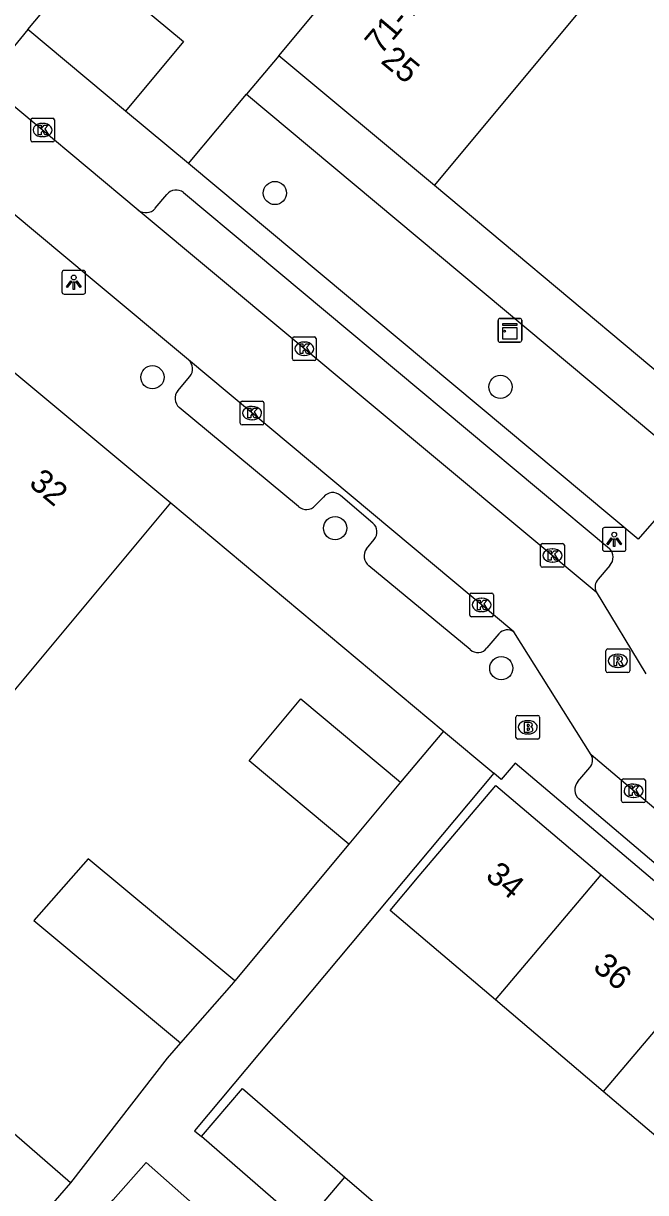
# Model space of a CAD drawing. Extents: x 162532 to 163264, y 381233 to 382042.
# Drawn here: x 162954.65 to 162980.9, y 381569.4 to 381618.69 of the extents above; entities that cross this region are included whole.
import ezdxf

# ---------------------------------------------------------------- set-up
doc = ezdxf.new("R2010")
doc.units = 0
for name, color, linetype in [('IMGEO_Boom', 7, 'Continuous'), ('IMGEO_Brandkraan', 7, 'Continuous'), ('IMGEO_Kast', 7, 'Continuous'), ('IMGEO_Kolk', 7, 'Continuous'), ('IMGEO_Lichtpunt', 7, 'Continuous'), ('IMGEO_Muur', 7, 'Continuous'), ('IMGEO_Pand', 7, 'Continuous'), ('IMGEO_Pand_nummerreeks', 7, 'Continuous'), ('IMGEO_Rijbaan_lokaal_open', 7, 'Continuous'), ('IMGEO_Rioolput', 7, 'Continuous'), ('IMGEO_Voetpad_open', 7, 'Continuous')]:
    doc.layers.add(name, color=color, linetype=linetype)

msp = doc.modelspace()

# ---------------------------------------------------------------- linework, layer by layer
at = {"layer": 'IMGEO_Boom'}
for centre in [(162965.259, 381611.534), (162960.094, 381603.768), (162974.776, 381603.36), (162967.801, 381597.406), (162974.811, 381591.503)]:
    msp.add_circle(centre, 0.489, dxfattribs=at)
at = {"layer": 'IMGEO_Brandkraan'}
for p, q in [((162975.428, 381588.585), (162975.428, 381589.437)), ((162975.503, 381589.511), (162976.355, 381589.511)), ((162976.429, 381589.437), (162976.429, 381588.585)), ((162975.916, 381589.291), (162975.941, 381589.291)), ((162976.355, 381588.511), (162975.503, 381588.511)), ((162975.939, 381588.731), (162975.914, 381588.731))]:
    msp.add_line(p, q, dxfattribs=at)
for points in [[(162975.428, 381588.585), (162975.428, 381589.437)], [(162975.503, 381589.511), (162976.355, 381589.511)], [(162976.429, 381589.437), (162976.429, 381588.585)], [(162975.776, 381589.211), (162975.776, 381588.811), (162975.989, 381588.811)], [(162976.007, 381589.211), (162975.776, 381589.211)], [(162975.955, 381589.13), (162975.901, 381589.13), (162975.901, 381589.054)], [(162975.901, 381589.054), (162975.954, 381589.054)], [(162975.963, 381588.978), (162975.901, 381588.978), (162975.901, 381588.897)], [(162975.901, 381588.897), (162975.963, 381588.897)], [(162976.355, 381588.511), (162975.503, 381588.511)]]:
    msp.add_lwpolyline(points, dxfattribs=at)
for centre, radius, start, end in [((162975.505, 381589.435), 0.0765, 91.552, 178.448), ((162975.505, 381589.435), 0.0765, 91.552, 178.448), ((162976.353, 381589.435), 0.0765, 1.552, 88.448), ((162976.353, 381589.435), 0.0765, 1.552, 88.448), ((162975.956, 381589.092), 0.0379, 267.8285, 90.9355), ((162975.964, 381588.937), 0.0404, 269.8759, 90.5077), ((162976.011, 381589.066), 0.145, 59.4692, 91.5367), ((162976.036, 381589.113), 0.0922, 285.5137, 58.1501), ((162976.041, 381588.921), 0.105, 301.3115, 78.989), ((162975.505, 381588.587), 0.0765, 181.552, 268.448), ((162975.505, 381588.587), 0.0765, 181.552, 268.448), ((162975.995, 381589.062), 0.251, 268.6676, 293.5347), ((162976.353, 381588.587), 0.0765, 271.552, 358.448), ((162976.353, 381588.587), 0.0765, 271.552, 358.448)]:
    msp.add_arc(centre, radius, start, end, dxfattribs=at)
for centre, major_axis, ratio, start_param, end_param in [((162975.915, 381589.011), (-0.387, 0.002), 0.722429, 4.712389, 7.853982), ((162975.94, 381589.011), (-0.39, 0.002), 0.717154, 1.570796, 4.712389)]:
    msp.add_ellipse(centre, major_axis=major_axis, ratio=ratio, start_param=start_param, end_param=end_param, dxfattribs=at)
at = {"layer": 'IMGEO_Kast'}
for p, q in [((162974.674, 381605.322), (162974.674, 381606.163)), ((162974.674, 381606.163), (162974.674, 381605.322)), ((162974.749, 381606.247), (162975.59, 381606.247)), ((162975.59, 381606.247), (162974.749, 381606.247)), ((162975.674, 381606.172), (162975.674, 381605.331)), ((162975.674, 381605.331), (162975.674, 381606.172)), ((162975.599, 381605.247), (162974.758, 381605.247)), ((162974.758, 381605.247), (162975.599, 381605.247))]:
    msp.add_line(p, q, dxfattribs=at)
for points in [[(162974.869, 381606.037), (162975.469, 381606.037), (162975.469, 381605.952), (162974.869, 381605.952), (162974.869, 381606.037)], [(162974.869, 381605.862), (162975.469, 381605.862), (162975.469, 381605.373), (162974.869, 381605.373), (162974.869, 381605.862)]]:
    msp.add_lwpolyline(points, dxfattribs=at)
msp.add_circle((162974.953, 381605.711), 0.0377, dxfattribs=at)
for centre, start, end in [((162974.752, 381606.169), 92.4484, 184.2845), ((162974.752, 381606.169), 92.4484, 184.2845), ((162975.596, 381606.169), 2.4484, 94.2845), ((162975.596, 381606.169), 2.4484, 94.2845), ((162974.752, 381605.325), 182.4484, 274.2845), ((162974.752, 381605.325), 182.4484, 274.2845), ((162975.596, 381605.325), 272.4484, 4.2845), ((162975.596, 381605.325), 272.4484, 4.2845)]:
    msp.add_arc(centre, 0.0779, start, end, dxfattribs=at)
at = {"layer": 'IMGEO_Kolk'}
for p, q in [((162954.959, 381613.764), (162954.959, 381614.616)), ((162955.034, 381614.69), (162955.886, 381614.69)), ((162955.96, 381614.616), (162955.96, 381613.764)), ((162955.447, 381614.47), (162955.472, 381614.47)), ((162955.886, 381613.69), (162955.034, 381613.69)), ((162955.47, 381613.91), (162955.445, 381613.91)), ((162966, 381604.545), (162966, 381605.397)), ((162966.075, 381605.471), (162966.927, 381605.471)), ((162966.488, 381605.251), (162966.513, 381605.251)), ((162967.001, 381605.397), (162967.001, 381604.545)), ((162966.511, 381604.691), (162966.486, 381604.691)), ((162966.927, 381604.471), (162966.075, 381604.471)), ((162963.874, 381602.758), (162964.726, 381602.758)), ((162963.799, 381601.832), (162963.799, 381602.684)), ((162964.287, 381602.538), (162964.312, 381602.538)), ((162964.8, 381602.684), (162964.8, 381601.832)), ((162964.726, 381601.758), (162963.874, 381601.758)), ((162964.31, 381601.978), (162964.285, 381601.978)), ((162976.47, 381595.831), (162976.47, 381596.683)), ((162976.545, 381596.757), (162977.397, 381596.757)), ((162976.958, 381596.537), (162976.983, 381596.537)), ((162977.471, 381596.683), (162977.471, 381595.831)), ((162976.981, 381595.977), (162976.956, 381595.977)), ((162977.397, 381595.757), (162976.545, 381595.757)), ((162973.481, 381593.743), (162973.481, 381594.595)), ((162973.556, 381594.669), (162974.408, 381594.669)), ((162973.969, 381594.449), (162973.994, 381594.449)), ((162974.482, 381594.595), (162974.482, 381593.743)), ((162973.992, 381593.889), (162973.967, 381593.889)), ((162974.408, 381593.669), (162973.556, 381593.669)), ((162979.888, 381585.911), (162979.888, 381586.763)), ((162979.963, 381586.837), (162980.815, 381586.837)), ((162980.376, 381586.617), (162980.401, 381586.617)), ((162980.889, 381586.763), (162980.889, 381585.911)), ((162980.399, 381586.057), (162980.374, 381586.057)), ((162980.815, 381585.837), (162979.963, 381585.837))]:
    msp.add_line(p, q, dxfattribs=at)
for points in [[(162954.959, 381613.764), (162954.959, 381614.616)], [(162955.034, 381614.69), (162955.886, 381614.69)], [(162955.96, 381614.616), (162955.96, 381613.764)], [(162955.28, 381614.39), (162955.403, 381614.39), (162955.403, 381614.239), (162955.533, 381614.39), (162955.697, 381614.39), (162955.551, 381614.239), (162955.704, 381613.99), (162955.552, 381613.99), (162955.467, 381614.154), (162955.403, 381614.087), (162955.403, 381613.99), (162955.28, 381613.99), (162955.28, 381614.39)], [(162955.886, 381613.69), (162955.034, 381613.69)], [(162966, 381604.545), (162966, 381605.397)], [(162966.075, 381605.471), (162966.927, 381605.471)], [(162966.321, 381605.171), (162966.444, 381605.171), (162966.444, 381605.02), (162966.574, 381605.171), (162966.738, 381605.171), (162966.592, 381605.02), (162966.745, 381604.771), (162966.593, 381604.771), (162966.508, 381604.935), (162966.444, 381604.868), (162966.444, 381604.771), (162966.321, 381604.771), (162966.321, 381605.171)], [(162967.001, 381605.397), (162967.001, 381604.545)], [(162966.927, 381604.471), (162966.075, 381604.471)], [(162963.874, 381602.758), (162964.726, 381602.758)], [(162963.799, 381601.832), (162963.799, 381602.684)], [(162964.12, 381602.458), (162964.243, 381602.458), (162964.243, 381602.307), (162964.373, 381602.458), (162964.537, 381602.458), (162964.391, 381602.307), (162964.544, 381602.058), (162964.392, 381602.058), (162964.307, 381602.222), (162964.243, 381602.155), (162964.243, 381602.058), (162964.12, 381602.058), (162964.12, 381602.458)], [(162964.8, 381602.684), (162964.8, 381601.832)], [(162964.726, 381601.758), (162963.874, 381601.758)], [(162976.47, 381595.831), (162976.47, 381596.683)], [(162976.545, 381596.757), (162977.397, 381596.757)], [(162976.791, 381596.457), (162976.914, 381596.457), (162976.914, 381596.306), (162977.044, 381596.457), (162977.208, 381596.457), (162977.062, 381596.306), (162977.215, 381596.057), (162977.063, 381596.057), (162976.978, 381596.221), (162976.914, 381596.154), (162976.914, 381596.057), (162976.791, 381596.057), (162976.791, 381596.457)], [(162977.471, 381596.683), (162977.471, 381595.831)], [(162977.397, 381595.757), (162976.545, 381595.757)], [(162973.481, 381593.743), (162973.481, 381594.595)], [(162973.556, 381594.669), (162974.408, 381594.669)], [(162973.802, 381594.369), (162973.925, 381594.369), (162973.925, 381594.218), (162974.055, 381594.369), (162974.219, 381594.369), (162974.073, 381594.218), (162974.226, 381593.969), (162974.074, 381593.969), (162973.989, 381594.133), (162973.925, 381594.066), (162973.925, 381593.969), (162973.802, 381593.969), (162973.802, 381594.369)], [(162974.482, 381594.595), (162974.482, 381593.743)], [(162974.408, 381593.669), (162973.556, 381593.669)], [(162979.888, 381585.911), (162979.888, 381586.763)], [(162979.963, 381586.837), (162980.815, 381586.837)], [(162980.209, 381586.537), (162980.332, 381586.537), (162980.332, 381586.386), (162980.462, 381586.537), (162980.626, 381586.537), (162980.48, 381586.386), (162980.633, 381586.137), (162980.481, 381586.137), (162980.396, 381586.301), (162980.332, 381586.234), (162980.332, 381586.137), (162980.209, 381586.137), (162980.209, 381586.537)], [(162980.889, 381586.763), (162980.889, 381585.911)], [(162980.815, 381585.837), (162979.963, 381585.837)]]:
    msp.add_lwpolyline(points, dxfattribs=at)
for centre, start, end in [((162955.036, 381614.614), 91.552, 178.448), ((162955.036, 381614.614), 91.552, 178.448), ((162955.884, 381614.614), 1.552, 88.448), ((162955.884, 381614.614), 1.552, 88.448), ((162955.036, 381613.766), 181.552, 268.448), ((162955.036, 381613.766), 181.552, 268.448), ((162955.884, 381613.766), 271.552, 358.448), ((162955.884, 381613.766), 271.552, 358.448), ((162966.077, 381605.395), 91.552, 178.448), ((162966.077, 381605.395), 91.552, 178.448), ((162966.925, 381605.395), 1.552, 88.448), ((162966.925, 381605.395), 1.552, 88.448), ((162966.077, 381604.547), 181.552, 268.448), ((162966.077, 381604.547), 181.552, 268.448), ((162966.925, 381604.547), 271.552, 358.448), ((162966.925, 381604.547), 271.552, 358.448), ((162963.876, 381602.682), 91.552, 178.448), ((162963.876, 381602.682), 91.552, 178.448), ((162964.724, 381602.682), 1.552, 88.448), ((162964.724, 381602.682), 1.552, 88.448), ((162963.876, 381601.834), 181.552, 268.448), ((162963.876, 381601.834), 181.552, 268.448), ((162964.724, 381601.834), 271.552, 358.448), ((162964.724, 381601.834), 271.552, 358.448), ((162976.547, 381596.681), 91.552, 178.448), ((162976.547, 381596.681), 91.552, 178.448), ((162977.395, 381596.681), 1.552, 88.448), ((162977.395, 381596.681), 1.552, 88.448), ((162976.547, 381595.833), 181.552, 268.448), ((162976.547, 381595.833), 181.552, 268.448), ((162977.395, 381595.833), 271.552, 358.448), ((162977.395, 381595.833), 271.552, 358.448), ((162973.558, 381594.593), 91.552, 178.448), ((162973.558, 381594.593), 91.552, 178.448), ((162974.406, 381594.593), 1.552, 88.448), ((162974.406, 381594.593), 1.552, 88.448), ((162973.558, 381593.745), 181.552, 268.448), ((162973.558, 381593.745), 181.552, 268.448), ((162974.406, 381593.745), 271.552, 358.448), ((162974.406, 381593.745), 271.552, 358.448), ((162979.965, 381586.761), 91.552, 178.448), ((162979.965, 381586.761), 91.552, 178.448), ((162980.813, 381586.761), 1.552, 88.448), ((162980.813, 381586.761), 1.552, 88.448), ((162979.965, 381585.913), 181.552, 268.448), ((162979.965, 381585.913), 181.552, 268.448), ((162980.813, 381585.913), 271.552, 358.448), ((162980.813, 381585.913), 271.552, 358.448)]:
    msp.add_arc(centre, 0.0765, start, end, dxfattribs=at)
for centre, major_axis, ratio, start_param, end_param in [((162955.446, 381614.19), (-0.387, 0.002), 0.722429, 4.712389, 7.853982), ((162955.471, 381614.19), (-0.39, 0.002), 0.717154, 1.570796, 4.712389), ((162966.487, 381604.971), (-0.387, 0.002), 0.722429, 4.712389, 7.853982), ((162966.512, 381604.971), (-0.39, 0.002), 0.717154, 1.570796, 4.712389), ((162964.286, 381602.258), (-0.387, 0.002), 0.722429, 4.712389, 7.853982), ((162964.311, 381602.258), (-0.39, 0.002), 0.717154, 1.570796, 4.712389), ((162976.957, 381596.257), (-0.387, 0.002), 0.722429, 4.712389, 7.853982), ((162976.982, 381596.257), (-0.39, 0.002), 0.717154, 1.570796, 4.712389), ((162973.968, 381594.169), (-0.387, 0.002), 0.722429, 4.712389, 7.853982), ((162973.993, 381594.169), (-0.39, 0.002), 0.717154, 1.570796, 4.712389), ((162980.375, 381586.337), (-0.387, 0.002), 0.722429, 4.712389, 7.853982), ((162980.4, 381586.337), (-0.39, 0.002), 0.717154, 1.570796, 4.712389)]:
    msp.add_ellipse(centre, major_axis=major_axis, ratio=ratio, start_param=start_param, end_param=end_param, dxfattribs=at)
at = {"layer": 'IMGEO_Lichtpunt'}
for p, q in [((162956.279, 381608.175), (162956.279, 381607.368)), ((162956.279, 381608.175), (162956.279, 381607.368)), ((162957.181, 381608.27), (162956.373, 381608.27)), ((162957.181, 381608.27), (162956.373, 381608.27)), ((162957.275, 381607.368), (162957.275, 381608.175)), ((162957.275, 381607.368), (162957.275, 381608.175)), ((162956.373, 381607.274), (162957.181, 381607.274)), ((162956.373, 381607.274), (162957.181, 381607.274)), ((162979.075, 381597.334), (162979.075, 381596.527)), ((162979.075, 381597.334), (162979.075, 381596.527)), ((162979.977, 381597.429), (162979.169, 381597.429)), ((162979.977, 381597.429), (162979.169, 381597.429)), ((162980.071, 381596.527), (162980.071, 381597.334)), ((162980.071, 381596.527), (162980.071, 381597.334)), ((162979.169, 381596.433), (162979.977, 381596.433)), ((162979.169, 381596.433), (162979.977, 381596.433))]:
    msp.add_line(p, q, dxfattribs=at)
for points in [[(162956.653, 381607.839), (162956.692, 381607.811), (162956.504, 381607.549), (162956.466, 381607.576), (162956.653, 381607.839)], [(162956.755, 381607.791), (162956.802, 381607.791), (162956.802, 381607.469), (162956.755, 381607.469), (162956.755, 381607.791)], [(162956.865, 381607.811), (162956.903, 381607.838), (162957.09, 381607.576), (162957.051, 381607.548), (162956.865, 381607.811)], [(162979.449, 381596.998), (162979.488, 381596.97), (162979.3, 381596.708), (162979.262, 381596.735), (162979.449, 381596.998)], [(162979.551, 381596.95), (162979.598, 381596.95), (162979.598, 381596.628), (162979.551, 381596.628), (162979.551, 381596.95)], [(162979.661, 381596.97), (162979.699, 381596.997), (162979.886, 381596.735), (162979.847, 381596.707), (162979.661, 381596.97)]]:
    msp.add_lwpolyline(points, dxfattribs=at)
for centre in [(162956.778, 381607.973), (162979.574, 381597.132)]:
    msp.add_circle(centre, 0.0994, dxfattribs=at)
for centre, start, end in [((162956.373, 381608.175), 90, 180), ((162956.373, 381608.175), 90, 180), ((162957.181, 381608.175), 0, 90), ((162957.181, 381608.175), 0, 90), ((162956.373, 381607.368), 180, 270), ((162956.373, 381607.368), 180, 270), ((162957.181, 381607.368), 270, 0), ((162957.181, 381607.368), 270, 360), ((162979.169, 381597.334), 90, 180), ((162979.169, 381597.334), 90, 180), ((162979.977, 381597.334), 0, 90), ((162979.977, 381597.334), 0, 90), ((162979.169, 381596.527), 180, 270), ((162979.169, 381596.527), 180, 270), ((162979.977, 381596.527), 270, 0), ((162979.977, 381596.527), 270, 360)]:
    msp.add_arc(centre, 0.0946, start, end, dxfattribs=at)
at = {"layer": 'IMGEO_Muur'}
for points in [[(162983.414, 381602.297), (162971.989, 381611.847)], [(162960.864, 381598.479), (162972.364, 381588.856)]]:
    msp.add_lwpolyline(points, dxfattribs=at)
at = {"layer": 'IMGEO_Pand'}
for points in [[(162965.42, 381617.32), (162972.261, 381625.529)], [(162971.989, 381611.847), (162978.832, 381620.055)], [(162971.989, 381611.847), (162965.42, 381617.32)], [(162954.285, 381603.956), (162960.864, 381598.479)], [(162954.121, 381590.381), (162960.864, 381598.479)], [(162968.373, 381584.086), (162964.17, 381587.603), (162966.352, 381590.211), (162970.555, 381586.694)], [(162970.555, 381586.694), (162968.373, 381584.086)], [(162974.56, 381577.517), (162970.117, 381581.285), (162971.351, 381582.743), (162974.58, 381586.559), (162979.027, 381582.788)], [(162963.569, 381578.319), (162957.38, 381583.471), (162955.092, 381580.866), (162961.285, 381575.709)], [(162974.56, 381577.517), (162979.027, 381582.788)], [(162979.027, 381582.788), (162983.573, 381578.934)], [(162983.573, 381578.934), (162979.105, 381573.662)], [(162963.569, 381578.319), (162963.434, 381578.157), (162961.285, 381575.709)], [(162979.105, 381573.662), (162974.56, 381577.517)], [(162956.639, 381569.812), (162950.251, 381575.35), (162947.936, 381572.68), (162954.324, 381567.141)], [(162962.164, 381571.763), (162963.888, 381573.788), (162968.216, 381570.052)], [(162983.65, 381569.806), (162979.105, 381573.662)], [(162966.487, 381568.012), (162962.164, 381571.763)], [(162958.137, 381568.744), (162958.284, 381568.911), (162958.439, 381569.086), (162959.831, 381570.659), (162962.275, 381568.498), (162962.508, 381568.293)], [(162956.639, 381569.812), (162954.324, 381567.141)], [(162966.487, 381568.012), (162968.216, 381570.052)], [(162968.216, 381570.052), (162971.722, 381567.025), (162969.985, 381564.976)]]:
    msp.add_lwpolyline(points, dxfattribs=at)
at = {"layer": 'IMGEO_Rijbaan_lokaal_open'}
for points in [[(162953.023, 381616.223), (162959.497, 381610.819)], [(162961.614, 381604.504), (162957.551, 381607.889), (162950.782, 381613.529)], [(162959.497, 381610.819), (162978.815, 381594.719)], [(162975.34, 381593.036), (162961.614, 381604.504)], [(162978.815, 381594.719), (162980.91, 381591.262)], [(162978.6, 381587.852), (162975.34, 381593.036)], [(162992.932, 381575.733), (162978.6, 381587.852)]]:
    msp.add_lwpolyline(points, dxfattribs=at)
at = {"layer": 'IMGEO_Rioolput'}
for p, q in [((162979.226, 381591.389), (162979.226, 381592.241)), ((162979.301, 381592.315), (162980.153, 381592.315)), ((162979.714, 381592.095), (162979.739, 381592.095)), ((162980.227, 381592.241), (162980.227, 381591.389)), ((162979.737, 381591.535), (162979.712, 381591.535)), ((162980.153, 381591.315), (162979.301, 381591.315))]:
    msp.add_line(p, q, dxfattribs=at)
for points in [[(162979.226, 381591.389), (162979.226, 381592.241)], [(162979.301, 381592.315), (162980.153, 381592.315)], [(162979.815, 381592.013), (162979.563, 381592.015), (162979.563, 381591.615)], [(162979.741, 381591.934), (162979.687, 381591.934), (162979.687, 381591.853)], [(162979.687, 381591.853), (162979.739, 381591.853)], [(162980.227, 381592.241), (162980.227, 381591.389)], [(162979.563, 381591.615), (162979.687, 381591.615), (162979.687, 381591.777), (162979.698, 381591.777)], [(162979.745, 381591.748), (162979.816, 381591.615), (162979.956, 381591.615), (162979.891, 381591.741)], [(162980.153, 381591.315), (162979.301, 381591.315)]]:
    msp.add_lwpolyline(points, dxfattribs=at)
for centre, radius, start, end in [((162979.303, 381592.239), 0.0765, 91.552, 178.448), ((162979.303, 381592.239), 0.0765, 91.552, 178.448), ((162979.723, 381592.042), 0.19, 274.7715, 282.9687), ((162979.747, 381591.838), 0.0964, 77.0061, 93.1865), ((162979.761, 381591.895), 0.0378, 276.6634, 79.6772), ((162979.814, 381591.903), 0.109, 350.3612, 89.416), ((162979.812, 381591.903), 0.112, 277.5842, 350.9817), ((162980.151, 381592.239), 0.0765, 1.552, 88.448), ((162980.151, 381592.239), 0.0765, 1.552, 88.448), ((162979.303, 381591.391), 0.0765, 181.552, 268.448), ((162979.303, 381591.391), 0.0765, 181.552, 268.448), ((162979.697, 381591.724), 0.0533, 26.0293, 88.6989), ((162979.796, 381591.688), 0.108, 29.5134, 73.7905), ((162980.151, 381591.391), 0.0765, 271.552, 358.448), ((162980.151, 381591.391), 0.0765, 271.552, 358.448)]:
    msp.add_arc(centre, radius, start, end, dxfattribs=at)
for centre, major_axis, ratio, start_param, end_param in [((162979.713, 381591.815), (-0.387, 0.002), 0.722429, 4.712389, 7.853982), ((162979.738, 381591.815), (-0.39, 0.002), 0.717154, 1.570796, 4.712389)]:
    msp.add_ellipse(centre, major_axis=major_axis, ratio=ratio, start_param=start_param, end_param=end_param, dxfattribs=at)
at = {"layer": 'IMGEO_Voetpad_open'}
for points in [[(162954.837, 381618.426), (162957.284, 381621.356)], [(162957.284, 381621.356), (162961.41, 381617.917), (162958.958, 381614.986)], [(162954.837, 381618.426), (162953.023, 381616.223)], [(162958.958, 381614.986), (162954.837, 381618.426)], [(162965.42, 381617.32), (162964.065, 381615.701)], [(162964.065, 381615.701), (162983.082, 381599.812), (162980.589, 381596.946), (162961.61, 381612.777)], [(162961.61, 381612.777), (162964.065, 381615.701)], [(162961.61, 381612.777), (162958.958, 381614.986)], [(162983.414, 381602.297), (162971.989, 381611.847)], [(162960.207, 381610.889), (162960.702, 381611.467)], [(162961.4, 381611.553), (162979.378, 381596.544)], [(162961.16, 381603.2), (162961.674, 381603.796)], [(162966.252, 381598.322), (162961.228, 381602.499)], [(162969.392, 381597.62), (162968.024, 381598.783)], [(162960.864, 381598.479), (162972.364, 381588.856), (162972.378, 381588.844)], [(162967.307, 381598.718), (162966.959, 381598.356)], [(162969.128, 381596.534), (162969.446, 381596.934)], [(162973.5, 381592.285), (162969.223, 381595.824)], [(162979.39, 381595.837), (162978.894, 381595.254)], [(162974.711, 381592.955), (162974.205, 381592.355)], [(162972.378, 381588.844), (162970.555, 381586.694)], [(162972.378, 381588.844), (162974.491, 381587.076)], [(163029.277, 381540.181), (163030.105, 381541.182), (162975.401, 381587.503), (162974.802, 381586.815), (162974.491, 381587.076)], [(162974.491, 381587.076), (162961.87, 381572.001), (162962.164, 381571.763)], [(162978.04, 381586.724), (162978.543, 381587.314)], [(162991.861, 381574.305), (162978.081, 381585.992)], [(162968.373, 381584.086), (162963.569, 381578.319)], [(162961.285, 381575.709), (162960.717, 381575.062), (162956.639, 381569.812)]]:
    msp.add_lwpolyline(points, dxfattribs=at)
for centre, radius, start, end in [((162961.093, 381611.169), 0.492, 51.3458, 142.7022), ((162959.817, 381611.209), 0.505, 230.6565, 320.6049), ((162961.263, 381604.118), 0.522, 321.9633, 47.7247), ((162961.538, 381602.883), 0.494, 140.0277, 231.0535), ((162967.697, 381598.408), 0.498, 48.8315, 141.5286), ((162966.588, 381598.694), 0.501, 227.8643, 317.6422), ((162969.092, 381597.251), 0.475, 318.0942, 50.9076), ((162969.519, 381596.225), 0.498, 141.6776, 233.5646), ((162979.019, 381596.184), 0.509, 316.9228, 45.022), ((162979.259, 381594.927), 0.49, 138.1254, 205.075), ((162975.071, 381592.641), 0.477, 55.723, 138.9528), ((162973.82, 381592.646), 0.483, 228.4657, 322.875), ((162978.217, 381587.621), 0.447, 316.7465, 31.1579), ((162978.43, 381586.379), 0.521, 138.5071, 227.9046)]:
    msp.add_arc(centre, radius, start, end, dxfattribs=at)

# ---------------------------------------------------------------- texts
at = {"layer": 'IMGEO_Pand_nummerreeks'}
for s, rotation, p in [('71-73', 49.728, (162969.73, 381617.332)), ('25', 320.2004, (162969.683, 381617.049)), ('32', 320.2227, (162954.839, 381599.228)), ('34', 319.7348, (162974.097, 381582.67)), ('36', 319.7348, (162978.63, 381578.83))]:
    msp.add_text(s, height=1, rotation=rotation, dxfattribs=at).set_placement(p)

doc.saveas('drawing.dxf')
